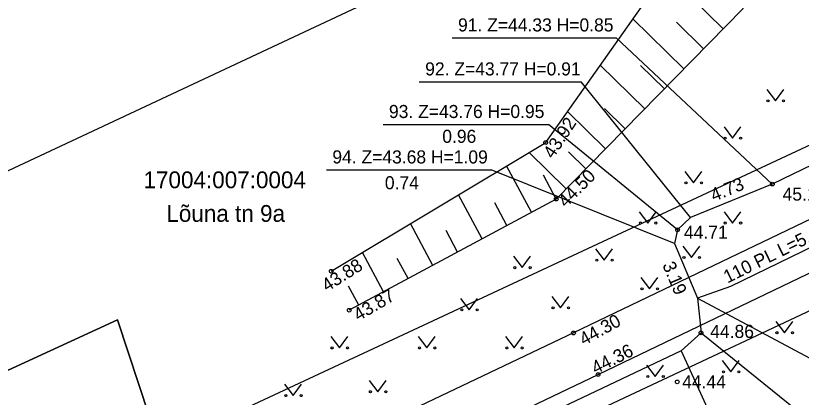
# Model space of a CAD drawing. Extents: x 642747 to 644424, y 6457048 to 6458238.
# Drawn here: x 643552.16 to 643594.24, y 6457467.77 to 6457488.19 of the extents above; entities that cross this region are included whole.
import ezdxf

# ---------------------------------------------------------------- set-up
doc = ezdxf.new("R2010")
doc.units = 0
for name, color, linetype in [('ABIJOONIS', 7, 'Continuous'), ('HALJASTUS', 7, 'Continuous'), ('JOONSIDE', 7, 'Continuous'), ('KOORDPUNKT', 7, 'Continuous'), ('KORGUS', 7, 'Continuous'), ('MOOTPIIR', 7, 'Continuous'), ('MPKAABEL', 7, 'Continuous'), ('PIIR', 7, 'Continuous'), ('RELJEEF', 7, 'Continuous'), ('TEE', 7, 'Continuous'), ('VEEKOGU', 7, 'Continuous')]:
    doc.layers.add(name, color=color, linetype=linetype)

msp = doc.modelspace()

# ---------------------------------------------------------------- linework, layer by layer
at = {"layer": 'ABIJOONIS'}
msp.add_lwpolyline([(643595.627, 6457476.214), (643590.45, 6457473.697), (643588.686, 6457473.068)], dxfattribs=at)
at = {"layer": 'HALJASTUS'}
for p, q in [((643592.396, 6457484.25), (643592.859, 6457483.643)), ((643592.859, 6457483.643), (643593.305, 6457484.25)), ((643590.103, 6457482.243), (643590.567, 6457481.637)), ((643590.567, 6457481.637), (643591.012, 6457482.243)), ((643588.002, 6457479.857), (643588.466, 6457479.25)), ((643588.466, 6457479.25), (643588.911, 6457479.857)), ((643585.564, 6457477.704), (643586.028, 6457477.097)), ((643586.028, 6457477.097), (643586.473, 6457477.704)), ((643590.103, 6457477.704), (643590.567, 6457477.097)), ((643590.567, 6457477.097), (643591.012, 6457477.704)), ((643583.224, 6457475.716), (643583.687, 6457475.109)), ((643583.687, 6457475.109), (643584.133, 6457475.716)), ((643587.896, 6457475.854), (643588.36, 6457475.247)), ((643588.36, 6457475.247), (643588.805, 6457475.854)), ((643578.834, 6457475.315), (643579.297, 6457474.708)), ((643579.297, 6457474.708), (643579.743, 6457475.315)), ((643585.649, 6457474.182), (643586.112, 6457473.575)), ((643586.112, 6457473.575), (643586.558, 6457474.182)), ((643580.882, 6457473.166), (643581.346, 6457472.559)), ((643581.346, 6457472.559), (643581.791, 6457473.166)), ((643575.994, 6457473.062), (643576.458, 6457472.455)), ((643576.458, 6457472.455), (643576.903, 6457473.062)), ((643592.878, 6457471.832), (643593.341, 6457471.225)), ((643593.341, 6457471.225), (643593.787, 6457471.832)), ((643569.045, 6457471.015), (643569.508, 6457470.408)), ((643569.508, 6457470.408), (643569.954, 6457471.015)), ((643573.724, 6457471.015), (643574.188, 6457470.408)), ((643574.188, 6457470.408), (643574.633, 6457471.015)), ((643578.404, 6457471.015), (643578.867, 6457470.408)), ((643578.867, 6457470.408), (643579.313, 6457471.015)), ((643585.96, 6457469.482), (643586.423, 6457468.876)), ((643586.423, 6457468.876), (643586.869, 6457469.482)), ((643590.01, 6457469.732), (643590.473, 6457469.125)), ((643590.473, 6457469.125), (643590.919, 6457469.732)), ((643571.098, 6457468.674), (643571.561, 6457468.067)), ((643571.561, 6457468.067), (643572.007, 6457468.674)), ((643566.566, 6457468.464), (643567.03, 6457467.857)), ((643567.03, 6457467.857), (643567.475, 6457468.464))]:
    msp.add_line(p, q, dxfattribs=at)
for centre in [(643592.458, 6457483.643), (643593.287, 6457483.643), (643590.166, 6457481.637), (643590.995, 6457481.637), (643588.065, 6457479.25), (643588.893, 6457479.25), (643585.627, 6457477.097), (643586.455, 6457477.097), (643590.166, 6457477.097), (643590.995, 6457477.097), (643587.959, 6457475.247), (643588.788, 6457475.247), (643583.286, 6457475.109), (643584.115, 6457475.109), (643578.896, 6457474.708), (643579.725, 6457474.708), (643585.711, 6457473.575), (643586.54, 6457473.575), (643576.057, 6457472.455), (643576.885, 6457472.455), (643580.945, 6457472.559), (643581.773, 6457472.559), (643592.94, 6457471.225), (643593.769, 6457471.225), (643569.107, 6457470.408), (643569.936, 6457470.408), (643573.787, 6457470.408), (643574.615, 6457470.408), (643578.466, 6457470.408), (643579.295, 6457470.408), (643586.022, 6457468.876), (643586.851, 6457468.876), (643590.072, 6457469.125), (643590.901, 6457469.125), (643571.16, 6457468.067), (643571.989, 6457468.067), (643566.629, 6457467.857), (643567.458, 6457467.857)]:
    msp.add_circle(centre, 0.055, dxfattribs=at)
at = {"layer": 'KOORDPUNKT'}
for p, q in [((643575.541, 6457487.001), (643584.325, 6457487.001)), ((643592.691, 6457479.179), (643584.325, 6457487.001)), ((643573.781, 6457484.647), (643582.46, 6457484.647)), ((643588.311, 6457477.39), (643582.46, 6457484.647)), ((643571.841, 6457482.367), (643580.696, 6457482.367)), ((643587.614, 6457476.732), (643580.696, 6457482.367)), ((643568.808, 6457479.935), (643577.627, 6457479.935)), ((643587.444, 6457476.007), (643577.627, 6457479.935)), ((643588.686, 6457473.068), (643595.404, 6457469.49)), ((643588.871, 6457471.215), (643594.598, 6457466.615)), ((643587.816, 6457470.26), (643590.855, 6457463.586))]:
    msp.add_line(p, q, dxfattribs=at)
for points in [[(643592.691, 6457479.179), (643592.691, 6457479.179), (643592.691, 6457479.179)], [(643588.311, 6457477.39), (643588.311, 6457477.39), (643588.311, 6457477.39)], [(643587.614, 6457476.732), (643587.614, 6457476.732), (643587.614, 6457476.732)], [(643587.444, 6457476.007), (643587.444, 6457476.007), (643587.444, 6457476.007)], [(643588.686, 6457473.068), (643588.686, 6457473.068), (643588.686, 6457473.068)], [(643588.871, 6457471.215), (643588.871, 6457471.215), (643588.871, 6457471.215)], [(643587.816, 6457470.26), (643587.816, 6457470.26), (643587.816, 6457470.26)]]:
    msp.add_lwpolyline(points, dxfattribs=at)
at = {"layer": 'KORGUS'}
for centre in [(643580.552, 6457481.408), (643592.691, 6457479.179), (643581.115, 6457478.38), (643587.614, 6457476.732), (643569.062, 6457474.516), (643570.03, 6457472.427), (643582.041, 6457471.211), (643588.871, 6457471.215), (643583.357, 6457468.986), (643587.6, 6457468.593)]:
    msp.add_circle(centre, 0.1, dxfattribs=at)
at = {"layer": 'MOOTPIIR'}
msp.add_lwpolyline([(643525.446, 6457467.559), (643537.447, 6457435.458), (643944.848, 6457628.51), (644046.626, 6457529.09), (644067.022, 6457529.09), (644138.408, 6457598.401), (644075.1, 6457775.215), (644046.02, 6457752.582), (644092.466, 6457611.94), (644070.657, 6457576.375), (644041.981, 6457570.717), (643942.223, 6457662.862)], close=True, dxfattribs=at)
at = {"layer": 'MPKAABEL'}
for points in [[(643609.518, 6457487.318), (643592.691, 6457479.179), (643588.311, 6457477.39), (643587.614, 6457476.732), (643587.444, 6457476.007), (643588.686, 6457473.068), (643588.871, 6457471.215), (643587.816, 6457470.26), (643575.818, 6457464.557), (643573.225, 6457463.356), (643568.598, 6457461.211), (643564.561, 6457459.341), (643552.787, 6457454.11), (643552.412, 6457453.688), (643552.422, 6457453.169), (643553.504, 6457450.823)], [(643587.444, 6457476.007), (643588.686, 6457473.068), (643588.871, 6457471.215)]]:
    msp.add_lwpolyline(points, dxfattribs=at)
at = {"layer": 'PIIR'}
for points in [[(643435.34, 6457542.04), (643098.5, 6457289.43), (643172.06, 6457253.87), (643223.42, 6457347.01), (643584.12, 6457368.52), (643583, 6457371.27), (643552.96, 6457445.6), (643559.88, 6457465.04), (643557.62, 6457471.91), (643549.02, 6457467.97), (643522.25, 6457534.76), (643503.06, 6457583.41)], [(643584.66, 6457564.95), (643522.25, 6457534.76), (643549.02, 6457467.97), (643557.62, 6457471.91), (643559.88, 6457465.04), (643621.69, 6457493.88), (643604.64, 6457517.47), (643625.03, 6457526.9), (643614.96, 6457547.58), (643595.54, 6457570.21)], [(643611.69, 6457480.38), (643556.04, 6457454.25), (643552.96, 6457445.6), (643583, 6457371.27), (643663.28, 6457376.5), (643653.77, 6457394.67), (643646.88, 6457409.03)]]:
    msp.add_lwpolyline(points, close=True, dxfattribs=at)
at = {"layer": 'RELJEEF'}
for p, q in [((643590.06, 6457487.491), (643586.977, 6457490.517)), ((643587.958, 6457485.35), (643585.225, 6457488.033)), ((643589.009, 6457486.42), (643587.555, 6457487.848)), ((643585.856, 6457483.209), (643583.473, 6457485.549)), ((643586.907, 6457484.28), (643585.628, 6457485.535)), ((643583.754, 6457481.068), (643581.721, 6457483.065)), ((643584.805, 6457482.139), (643583.701, 6457483.223)), ((643581.653, 6457478.928), (643579.667, 6457480.877)), ((643582.704, 6457479.998), (643581.774, 6457480.911)), ((643579.793, 6457477.67), (643578.46, 6457480.153)), ((643581.115, 6457478.38), (643580.431, 6457479.653)), ((643577.15, 6457476.251), (643575.884, 6457478.608)), ((643578.472, 6457476.96), (643577.822, 6457478.171)), ((643574.507, 6457474.831), (643573.309, 6457477.063)), ((643575.829, 6457475.541), (643575.213, 6457476.688)), ((643571.865, 6457473.412), (643570.733, 6457475.518)), ((643573.186, 6457474.121), (643572.603, 6457475.206)), ((643570.543, 6457472.702), (643569.994, 6457473.724))]:
    msp.add_line(p, q, dxfattribs=at)
msp.add_lwpolyline([(643592.079, 6457494.922), (643591.11, 6457488.561), (643581.115, 6457478.38), (643570.03, 6457472.427)], dxfattribs=at)
at = {"layer": 'TEE'}
for points in [[(643600.86, 6457480.184), (643599.201, 6457479.452), (643582.041, 6457471.211), (643565.611, 6457463.403), (643548.923, 6457455.546), (643532.88, 6457449.019)], [(643533.975, 6457446.78), (643550.034, 6457453.271), (643566.731, 6457461.052), (643583.357, 6457468.986), (643599.987, 6457476.97), (643601.811, 6457477.818)]]:
    msp.add_lwpolyline(points, dxfattribs=at)
at = {"layer": 'VEEKOGU'}
msp.add_lwpolyline([(643569.062, 6457474.516), (643580.552, 6457481.408), (643590.248, 6457495.155)], dxfattribs=at)

# ---------------------------------------------------------------- texts
at = {"layer": 'ABIJOONIS'}
msp.add_text('110 PL L=5.1m', height=0.7, rotation=26.3377, dxfattribs=at).set_placement((643590.292, 6457473.855))
at = {"layer": 'JOONSIDE'}
for s, p in [('0.96', (643575.012, 6457481.388)), ('0.74', (643571.937, 6457478.902))]:
    msp.add_text(s, height=0.7, dxfattribs=at).set_placement(p)
for s, rotation, p in [('4.73', 22.2174, (643589.557, 6457478.231)), ('3.19', 292.91, (643586.788, 6457474.856))]:
    msp.add_text(s, height=0.7, rotation=rotation, dxfattribs=at).set_placement(p)
at = {"layer": 'KOORDPUNKT'}
for s, p in [('91. Z=44.33 H=0.85', (643575.856, 6457487.351)), ('92. Z=43.77 H=0.91', (643574.096, 6457484.997)), ('93. Z=43.76 H=0.95', (643572.156, 6457482.717)), ('94. Z=43.68 H=1.09', (643569.123, 6457480.285))]:
    msp.add_text(s, height=0.7, dxfattribs=at).set_placement(p)
at = {"layer": 'KORGUS'}
for s, rotation, p in [(' 43.92', 56.8368, (643580.807, 6457480.279)), (' 44.50', 45.2832, (643581.447, 6457477.701)), (' 43.88', 32.3198, (643568.618, 6457473.256)), (' 43.87', 30.465, (643570.293, 6457471.689)), (' 44.30', 28.8866, (643582.368, 6457470.39)), (' 44.36', 26.688, (643582.993, 6457468.867))]:
    msp.add_text(s, height=0.7, rotation=rotation, dxfattribs=at).set_placement(p)
for s, p in [('45.18', (643593.242, 6457478.298)), ('44.71', (643587.959, 6457476.252)), ('44.86', (643589.365, 6457470.945)), (' 44.44', (643587.6, 6457468.243))]:
    msp.add_text(s, height=0.7, dxfattribs=at).set_placement(p)
at = {"layer": 'PIIR'}
for s, p in [('17004:007:0004', (643559.007, 6457478.96)), ('Lõuna tn 9a', (643560.232, 6457477.16))]:
    msp.add_text(s, height=0.9, dxfattribs=at).set_placement(p)

doc.saveas('drawing.dxf')
